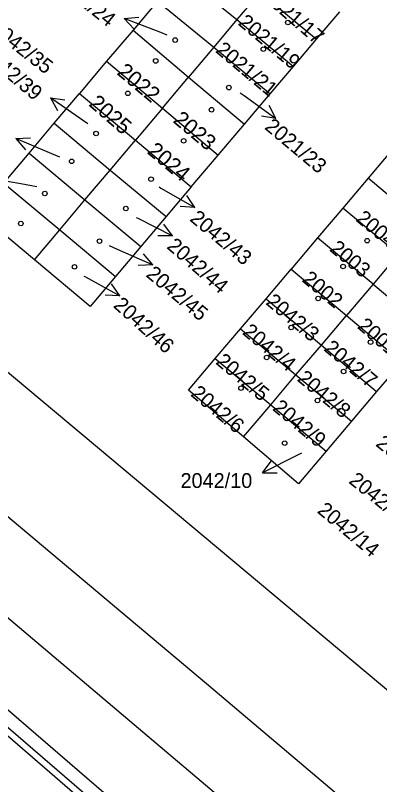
# Model space of a CAD drawing. Extents: x -756746 to -753363, y -1166406 to -1161727.
# Drawn here: x -755409.1 to -755381.2, y -1164793 to -1164733.9 of the extents above; entities that cross this region are included whole.
import ezdxf

# ---------------------------------------------------------------- set-up
doc = ezdxf.new("R2010")
doc.units = 0
for name, color, linetype in [('Hranice parcel', 7, 'Continuous'), ('Parcelní čísla', 7, 'Continuous'), ('Pop  PČ popisy', 7, 'Continuous'), ('Poz předměty', 7, 'Continuous'), ('Věcná břemena k části', 7, 'Continuous'), ('Značky budov', 7, 'Continuous')]:
    doc.layers.add(name, color=color, linetype=linetype)

msp = doc.modelspace()

# ---------------------------------------------------------------- linework, layer by layer
at = {"layer": 'Hranice parcel'}
for p, q in [((-755396.47, -1164730.73), (-755392.15, -1164734.26)), ((-755390.38, -1164732.15), (-755392.15, -1164734.26)), ((-755390.38, -1164732.15), (-755386.04, -1164735.75)), ((-755398.25, -1164732.84), (-755400.12, -1164735.06)), ((-755398.25, -1164732.84), (-755393.93, -1164736.38)), ((-755386.04, -1164735.75), (-755384.26, -1164733.65)), ((-755392.15, -1164734.26), (-755393.93, -1164736.38)), ((-755392.15, -1164734.26), (-755387.82, -1164737.85)), ((-755400.12, -1164735.06), (-755402.15, -1164737.46)), ((-755400.12, -1164735.06), (-755395.86, -1164738.67)), ((-755387.82, -1164737.85), (-755386.04, -1164735.75)), ((-755393.93, -1164736.38), (-755395.86, -1164738.67)), ((-755393.93, -1164736.38), (-755389.6, -1164739.96)), ((-755402.15, -1164737.46), (-755404.22, -1164739.92)), ((-755402.15, -1164737.46), (-755397.87, -1164741.06)), ((-755389.6, -1164739.96), (-755387.82, -1164737.85)), ((-755397.87, -1164741.06), (-755395.86, -1164738.67)), ((-755395.86, -1164738.67), (-755391.57, -1164742.29)), ((-755406.16, -1164742.22), (-755404.22, -1164739.92)), ((-755404.22, -1164739.92), (-755399.93, -1164743.51)), ((-755391.57, -1164742.29), (-755389.6, -1164739.96)), ((-755397.87, -1164741.06), (-755399.93, -1164743.51)), ((-755397.87, -1164741.06), (-755393.58, -1164744.67)), ((-755408.1, -1164744.52), (-755406.16, -1164742.22)), ((-755406.16, -1164742.22), (-755401.87, -1164745.81)), ((-755393.58, -1164744.67), (-755391.57, -1164742.29)), ((-755401.87, -1164745.81), (-755399.93, -1164743.51)), ((-755399.93, -1164743.51), (-755395.65, -1164747.1)), ((-755380.15, -1164744.14), (-755382.09, -1164746.44)), ((-755410.04, -1164746.82), (-755408.1, -1164744.52)), ((-755408.1, -1164744.52), (-755403.81, -1164748.11)), ((-755395.65, -1164747.1), (-755393.58, -1164744.67)), ((-755403.81, -1164748.11), (-755401.87, -1164745.81)), ((-755401.87, -1164745.81), (-755397.58, -1164749.39)), ((-755382.09, -1164746.44), (-755384.03, -1164748.73)), ((-755377.84, -1164750), (-755382.09, -1164746.44)), ((-755410.04, -1164746.82), (-755405.74, -1164750.41)), ((-755395.65, -1164747.1), (-755397.58, -1164749.39)), ((-755325.57, -1164861.81), (-755457.87, -1164747.83)), ((-755405.74, -1164750.41), (-755403.81, -1164748.11)), ((-755403.81, -1164748.11), (-755399.53, -1164751.69)), ((-755384.03, -1164748.73), (-755385.96, -1164751.02)), ((-755379.78, -1164752.29), (-755384.03, -1164748.73)), ((-755397.58, -1164749.39), (-755399.53, -1164751.69)), ((-755407.68, -1164752.71), (-755405.74, -1164750.41)), ((-755405.74, -1164750.41), (-755401.47, -1164753.99)), ((-755385.96, -1164751.02), (-755388, -1164753.42)), ((-755381.71, -1164754.57), (-755385.96, -1164751.02)), ((-755399.53, -1164751.69), (-755401.47, -1164753.99)), ((-755379.78, -1164752.29), (-755381.71, -1164754.57)), ((-755389.92, -1164755.69), (-755388, -1164753.42)), ((-755388, -1164753.42), (-755383.75, -1164756.98)), ((-755381.71, -1164754.57), (-755383.75, -1164756.98)), ((-755381.71, -1164754.57), (-755377.46, -1164758.13)), ((-755391.87, -1164758), (-755389.92, -1164755.69)), ((-755389.92, -1164755.69), (-755385.67, -1164759.25)), ((-755385.67, -1164759.25), (-755383.75, -1164756.98)), ((-755383.75, -1164756.98), (-755379.5, -1164760.54)), ((-755393.81, -1164760.29), (-755391.87, -1164758)), ((-755391.87, -1164758), (-755387.62, -1164761.55)), ((-755387.62, -1164761.55), (-755385.67, -1164759.25)), ((-755385.67, -1164759.25), (-755381.43, -1164762.81)), ((-755393.81, -1164760.29), (-755389.56, -1164763.84)), ((-755379.5, -1164760.54), (-755381.43, -1164762.81)), ((-755389.56, -1164763.84), (-755387.62, -1164761.55)), ((-755387.62, -1164761.55), (-755383.37, -1164765.11)), ((-755381.43, -1164762.81), (-755383.37, -1164765.11)), ((-755391.65, -1164766.31), (-755389.56, -1164763.84)), ((-755389.56, -1164763.84), (-755385.31, -1164767.4)), ((-755383.37, -1164765.11), (-755385.31, -1164767.4))]:
    msp.add_line(p, q, dxfattribs=at)
for points in [[(-755486.57, -1164696.51), (-755459.18, -1164719.86), (-755377.98, -1164787.94), (-755356.1, -1164806.9), (-755324.82, -1164834.07), (-755320.55, -1164838.06)], [(-755316.07, -1164862.73), (-755345.58, -1164834.53), (-755483.56, -1164717.68)], [(-755407.68, -1164752.71), (-755411.98, -1164749.12), (-755410.04, -1164746.82)], [(-755401.47, -1164753.99), (-755403.41, -1164756.28), (-755407.68, -1164752.71)], [(-755391.65, -1164766.31), (-755395.87, -1164762.73), (-755393.81, -1164760.29)], [(-755385.31, -1164767.4), (-755387.43, -1164769.9), (-755391.65, -1164766.31)]]:
    msp.add_lwpolyline(points, dxfattribs=at)
at = {"layer": 'Pop  PČ popisy'}
for p, q in [((-755400.792, -1164734.175), (-755399.677, -1164734.066)), ((-755397.99, -1164735.25), (-755400.792, -1164734.175)), ((-755400.792, -1164734.175), (-755400.036, -1164735.001)), ((-755397.49, -1164735.44), (-755397.99, -1164735.25)), ((-755391.9, -1164739.87), (-755391.59, -1164740.09)), ((-755391.59, -1164740.09), (-755389.162, -1164741.854)), ((-755403.99, -1164741.98), (-755406.448, -1164740.259)), ((-755406.448, -1164740.259), (-755405.341, -1164740.423)), ((-755406.448, -1164740.259), (-755405.915, -1164741.243)), ((-755389.162, -1164741.854), (-755389.678, -1164740.86)), ((-755389.162, -1164741.854), (-755390.267, -1164741.67)), ((-755403.59, -1164742.26), (-755403.99, -1164741.98)), ((-755409.102, -1164743.397), (-755407.985, -1164743.328)), ((-755406.34, -1164744.57), (-755409.102, -1164743.397)), ((-755409.102, -1164743.397), (-755408.376, -1164744.25)), ((-755405.74, -1164744.82), (-755406.34, -1164744.57)), ((-755408.74, -1164746.87), (-755411.695, -1164746.349)), ((-755407.5, -1164747.09), (-755408.74, -1164746.87)), ((-755398.12, -1164747.11), (-755397.98, -1164747.19)), ((-755397.98, -1164747.19), (-755395.381, -1164748.69)), ((-755395.381, -1164748.69), (-755395.998, -1164747.756)), ((-755395.381, -1164748.69), (-755396.499, -1164748.623)), ((-755399.87, -1164749.45), (-755399.76, -1164749.51)), ((-755399.76, -1164749.51), (-755397.086, -1164750.872)), ((-755397.086, -1164750.872), (-755397.751, -1164749.972)), ((-755397.086, -1164750.872), (-755398.206, -1164750.864)), ((-755401.95, -1164751.61), (-755401.34, -1164751.88)), ((-755401.34, -1164751.88), (-755398.598, -1164753.101)), ((-755398.598, -1164753.101), (-755399.31, -1164752.236)), ((-755398.598, -1164753.101), (-755399.717, -1164753.151)), ((-755403.89, -1164753.95), (-755403.77, -1164754.02)), ((-755403.77, -1164754.02), (-755401.145, -1164755.475)), ((-755401.145, -1164755.475), (-755401.778, -1164754.551)), ((-755401.145, -1164755.475), (-755402.264, -1164755.427)), ((-755387.51, -1164767.71), (-755390.184, -1164769.072)), ((-755387.2, -1164767.56), (-755387.51, -1164767.71)), ((-755390.184, -1164769.072), (-755389.519, -1164768.172)), ((-755390.184, -1164769.072), (-755389.064, -1164769.064))]:
    msp.add_line(p, q, dxfattribs=at)
at = {"layer": 'Poz předměty'}
for p, q in [((-755394.49, -1164785.27), (-755444.18, -1164743.47)), ((-755373.87, -1164802.7), (-755394.49, -1164785.27))]:
    msp.add_line(p, q, dxfattribs=at)
at = {"layer": 'Věcná břemena k části'}
for points in [[(-755650.18, -1164588), (-755650.86, -1164588.73), (-755647.76, -1164591.66), (-755644.04, -1164595.19), (-755635.73, -1164603.05), (-755632.47, -1164604.8), (-755617.82, -1164618.4), (-755583.77, -1164647.73), (-755568.2, -1164661.62), (-755548.22, -1164678.39), (-755544.38, -1164674.16), (-755530.77, -1164685.02), (-755422.6, -1164777.52), (-755355.32, -1164835.61)], [(-755354.68, -1164834.83), (-755421.94, -1164776.76), (-755530.27, -1164684.07), (-755544.5, -1164672.8), (-755544.7, -1164673.02), (-755548.32, -1164677.01), (-755567.54, -1164660.86), (-755583.11, -1164646.97), (-755617.16, -1164617.66), (-755631.89, -1164603.98), (-755635.13, -1164602.23), (-755642.91, -1164594.87), (-755647.02, -1164590.98), (-755650.18, -1164588)]]:
    msp.add_lwpolyline(points, dxfattribs=at)
at = {"layer": 'Značky budov'}
for centre in [(-755388.237, -1164734.479), (-755396.887, -1164735.829), (-755390.127, -1164736.529), (-755398.377, -1164737.429), (-755392.767, -1164739.479), (-755400.517, -1164739.919), (-755394.097, -1164741.179), (-755402.957, -1164743.009), (-755396.237, -1164743.569), (-755404.827, -1164745.139), (-755398.737, -1164746.509), (-755406.887, -1164747.609), (-755400.677, -1164748.769), (-755408.727, -1164749.919), (-755402.697, -1164751.269), (-755382.157, -1164751.239), (-755404.607, -1164753.249), (-755384.007, -1164753.219), (-755385.917, -1164755.679), (-755387.987, -1164757.909), (-755381.897, -1164759.029), (-755389.867, -1164760.209), (-755383.967, -1164761.279), (-755391.837, -1164762.559), (-755385.967, -1164763.509), (-755388.487, -1164766.789)]:
    msp.add_circle(centre, 0.175, dxfattribs=at)

# ---------------------------------------------------------------- texts
at = {"layer": 'Parcelní čísla'}
for s, height, rotation, p in [('2021/24', 1.139, 321, (-755406.321, -1164731.414)), ('2021/17', 1.139, 319, (-755390.243, -1164732.619)), ('2021/19', 1.139, 320, (-755392.126, -1164734.606)), ('2042/35', 1.139, 322, (-755411.167, -1164735.112)), ('2021/21', 1.139, 320, (-755393.856, -1164736.716)), ('2042/39', 1.139, 320, (-755411.905, -1164736.996)), ('2022', 1.2, 320, (-755401.425, -1164738.409)), ('2025', 1.2, 319, (-755403.583, -1164740.822)), ('2023', 1.2, 320, (-755397.125, -1164742.089)), ('2021/23', 1.139, 320, (-755390.095, -1164742.606)), ('2024', 1.2, 320, (-755399.105, -1164744.479)), ('2042/43', 1.139, 320, (-755395.835, -1164749.656)), ('2004', 1.139, 320, (-755383.096, -1164749.666)), ('2042/44', 1.139, 319, (-755397.598, -1164751.769)), ('2003', 1.139, 320, (-755385.106, -1164751.966)), ('2042/45', 1.139, 320, (-755399.195, -1164753.936)), ('2002', 1.139, 320, (-755387.226, -1164754.316)), ('2042/3', 1.139, 320, (-755390.006, -1164756.066)), ('2042/46', 1.139, 318, (-755401.699, -1164756.292)), ('2001', 1.139, 319, (-755382.973, -1164757.899)), ('2042/4', 1.139, 320, (-755391.796, -1164758.366)), ('2042/7', 1.139, 320, (-755385.546, -1164759.626)), ('2042/5', 1.139, 320, (-755393.846, -1164760.646)), ('2042/8', 1.139, 320, (-755387.596, -1164761.946)), ('2042/6', 1.139, 320, (-755395.766, -1164763.106)), ('2042/9', 1.139, 320, (-755389.486, -1164764.196)), ('2042/12', 1.139, 321, (-755381.571, -1164766.944)), ('2042/13', 1.139, 321, (-755383.641, -1164769.794)), ('2042/14', 1.139, 320, (-755386.055, -1164772.076))]:
    msp.add_text(s, height=height, rotation=rotation, dxfattribs=at).set_placement(p)
msp.add_text('2042/10', height=1.139, dxfattribs=at).set_placement((-755396.479, -1164770.229))

doc.saveas('drawing.dxf')
